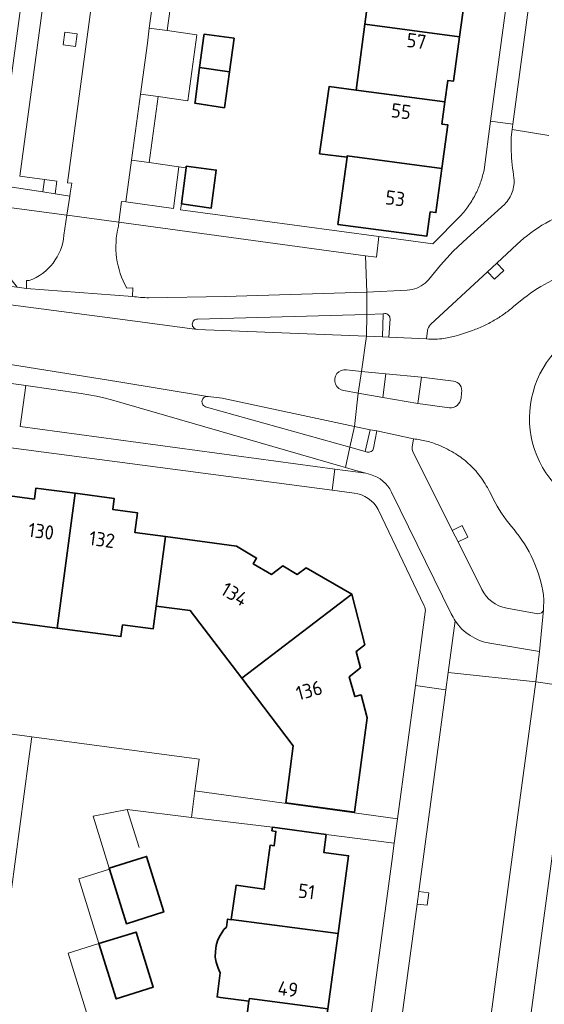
# Model space of a CAD drawing. Extents: x 150256 to 156914, y 461459 to 469481.
# Tile 586 of 656: x 154764 to 154814, y 467772 to 467866. Entities that reach past the tile are written whole.
import ezdxf
from ezdxf.enums import TextEntityAlignment as Align

# ---------------------------------------------------------------- set-up
doc = ezdxf.new("R2010")
doc.units = 0
doc.header["$LTSCALE"] = 0.75
for name, color, linetype, lineweight in [('B-RO-GR-GROENVOORZIENING-GV', 251, 'CONTINUOUS', 18), ('B-RO-IE-TERREINAFSCHEIDING_KUNSTMATIG_MUUR-G', 251, 'IE-TERREINAFSCHEIDING-KUNSTMATIG-DICHT', 18), ('B-RO-OG-BEBOUWING-GV', 6, 'CONTINUOUS', 35), ('B-RO-OG-BEBOUWING-T18', 1, 'CONTINUOUS', 18), ('B-RO-OG-TERREIN_CULTUURSCHEIDING-GV', 251, 'CONTINUOUS', 18), ('B-RO-VH-VERHARDING_ASFALT-GV', 251, 'CONTINUOUS', 18), ('B-RO-VH-VERHARDING_BETONSTRAATSTEEN-GV', 251, 'CONTINUOUS', 18), ('B-RO-VH-VERHARDING_TEGEL-GV', 251, 'CONTINUOUS', 18)]:
    doc.layers.add(name, color=color, linetype=linetype, lineweight=lineweight)
doc.styles.add('NLCS-ISO-M200-T18', font='NLCS-ISO.ttf', dxfattribs={"height": 360})
doc.linetypes.add('IE-TERREINAFSCHEIDING-KUNSTMATIG-DICHT', pattern='A,8,-1,[82,NLCS.SHX,S=0.75,R=90,X=0,Y=0],-1', length=10)

msp = doc.modelspace()

# ---------------------------------------------------------------- linework, layer by layer
at = {"layer": 'B-RO-GR-GROENVOORZIENING-GV'}
for points in [[(154768.323, 467863.434), (154769.512, 467863.272), (154769.672, 467864.463), (154768.483, 467864.622)], [(154768.323, 467863.434), (154769.512, 467863.272), (154769.672, 467864.463), (154768.483, 467864.622)], [(154766.552, 467850.656), (154766.394, 467849.481), (154767.58, 467849.296), (154767.74, 467850.492)], [(154766.552, 467850.656), (154766.394, 467849.481), (154767.58, 467849.296), (154767.74, 467850.492)]]:
    msp.add_lwpolyline(points, close=True, dxfattribs=at)
at = {"layer": 'B-RO-IE-TERREINAFSCHEIDING_KUNSTMATIG_MUUR-G'}
msp.add_lwpolyline([(154775.52, 467787.364), (154774.404, 467790.966)], dxfattribs=at)
msp.add_lwpolyline([(154775.52, 467787.364), (154774.404, 467790.966)], dxfattribs=at)
at = {"layer": 'B-RO-OG-BEBOUWING-GV'}
for points in [[(154806.188, 467870.553), (154797.767, 467871.702), (154796.918, 467865.39), (154805.883, 467864.176), (154806.442, 467868.328), (154805.898, 467868.401)], [(154806.188, 467870.553), (154797.767, 467871.702), (154796.918, 467865.39), (154805.883, 467864.176), (154806.442, 467868.328), (154805.898, 467868.401)], [(154796.077, 467859.14), (154804.499, 467858.008), (154804.775, 467860.056), (154805.319, 467859.983), (154805.883, 467864.176), (154796.918, 467865.39)], [(154796.077, 467859.14), (154804.499, 467858.008), (154804.775, 467860.056), (154805.319, 467859.983), (154805.883, 467864.176), (154796.918, 467865.39)], [(154784.076, 467860.862), (154784.517, 467864.04), (154781.682, 467864.418), (154781.661, 467864.262), (154781.261, 467861.264)], [(154784.076, 467860.862), (154784.517, 467864.04), (154781.682, 467864.418), (154781.661, 467864.262), (154781.261, 467861.264)], [(154781.261, 467861.264), (154780.827, 467858.012), (154780.81, 467857.884), (154783.602, 467857.452), (154784.076, 467860.862)], [(154781.261, 467861.264), (154780.827, 467858.012), (154780.81, 467857.884), (154783.602, 467857.452), (154784.076, 467860.862)], [(154804.499, 467858.008), (154796.077, 467859.14), (154793.536, 467859.476), (154792.616, 467853.098), (154795.221, 467852.775), (154795.238, 467852.905), (154804.203, 467851.691), (154804.762, 467855.841), (154804.217, 467855.914)], [(154804.499, 467858.008), (154796.077, 467859.14), (154793.536, 467859.476), (154792.616, 467853.098), (154795.221, 467852.775), (154795.238, 467852.905), (154804.203, 467851.691), (154804.762, 467855.841), (154804.217, 467855.914)], [(154795.221, 467852.775), (154794.364, 467846.405), (154802.773, 467845.276), (154803.093, 467847.592), (154803.642, 467847.519), (154804.203, 467851.691), (154795.238, 467852.905)], [(154795.221, 467852.775), (154794.364, 467846.405), (154802.773, 467845.276), (154803.093, 467847.592), (154803.642, 467847.519), (154804.203, 467851.691), (154795.238, 467852.905)], [(154779.971, 467851.768), (154779.53, 467848.347), (154782.362, 467847.957), (154782.828, 467851.554), (154779.991, 467851.921)], [(154779.971, 467851.768), (154779.53, 467848.347), (154782.362, 467847.957), (154782.828, 467851.554), (154779.991, 467851.921)], [(154760.133, 467819.204), (154758.653, 467807.852), (154761.911, 467807.414), (154762.128, 467808.89), (154767.779, 467808.142), (154769.461, 467820.923), (154765.751, 467821.423), (154765.611, 467820.382), (154763.282, 467820.696), (154763.028, 467818.813)], [(154760.133, 467819.204), (154758.653, 467807.852), (154761.911, 467807.414), (154762.128, 467808.89), (154767.779, 467808.142), (154769.461, 467820.923), (154765.751, 467821.423), (154765.611, 467820.382), (154763.282, 467820.696), (154763.028, 467818.813)], [(154769.461, 467820.923), (154767.779, 467808.142), (154773.807, 467807.344), (154773.96, 467808.456), (154776.857, 467808.071), (154777.146, 467810.243), (154778.022, 467816.816), (154775.123, 467817.203), (154775.361, 467819.074), (154773.048, 467819.387), (154773.172, 467820.423)], [(154769.461, 467820.923), (154767.779, 467808.142), (154773.807, 467807.344), (154773.96, 467808.456), (154776.857, 467808.071), (154777.146, 467810.243), (154778.022, 467816.816), (154775.123, 467817.203), (154775.361, 467819.074), (154773.048, 467819.387), (154773.172, 467820.423)], [(154785.242, 467803.409), (154795.663, 467811.374), (154791.36, 467813.853), (154790.513, 467813.232), (154789.155, 467814.044), (154788.057, 467813.241), (154786.336, 467814.245), (154786.649, 467814.78), (154784.739, 467815.918), (154778.022, 467816.816), (154777.146, 467810.243), (154780.367, 467809.814)], [(154785.242, 467803.409), (154795.663, 467811.374), (154791.36, 467813.853), (154790.513, 467813.232), (154789.155, 467814.044), (154788.057, 467813.241), (154786.336, 467814.245), (154786.649, 467814.78), (154784.739, 467815.918), (154778.022, 467816.816), (154777.146, 467810.243), (154780.367, 467809.814)], [(154795.663, 467811.374), (154785.242, 467803.409), (154790.116, 467797.004), (154789.41, 467791.604), (154795.932, 467790.712), (154797.136, 467799.644), (154796.557, 467801.822), (154795.95, 467801.654), (154795.43, 467803.543), (154796.502, 467804.391), (154796.081, 467805.917), (154796.918, 467806.576)], [(154795.663, 467811.374), (154785.242, 467803.409), (154790.116, 467797.004), (154789.41, 467791.604), (154795.932, 467790.712), (154797.136, 467799.644), (154796.557, 467801.822), (154795.95, 467801.654), (154795.43, 467803.543), (154796.502, 467804.391), (154796.081, 467805.917), (154796.918, 467806.576)], [(154793.237, 467788.596), (154788.147, 467789.273), (154788.103, 467788.94), (154788.489, 467788.889), (154788.307, 467787.516), (154787.932, 467787.566), (154787.387, 467783.404), (154784.717, 467783.783), (154784.247, 467780.54), (154794.374, 467779.195), (154795.37, 467786.578), (154793.011, 467786.892)], [(154793.237, 467788.596), (154788.147, 467789.273), (154788.103, 467788.94), (154788.489, 467788.889), (154788.307, 467787.516), (154787.932, 467787.566), (154787.387, 467783.404), (154784.717, 467783.783), (154784.247, 467780.54), (154794.374, 467779.195), (154795.37, 467786.578), (154793.011, 467786.892)], [(154775.825, 467786.38), (154772.705, 467785.39), (154772.734, 467785.294), (154774.318, 467780.14), (154777.855, 467781.259), (154776.235, 467786.51)], [(154775.825, 467786.38), (154772.705, 467785.39), (154772.734, 467785.294), (154774.318, 467780.14), (154777.855, 467781.259), (154776.235, 467786.51)], [(154793.411, 467772.059), (154794.374, 467779.195), (154784.247, 467780.54), (154784.243, 467780.507), (154783.908, 467780.574), (154783.8, 467779.817), (154783.557, 467779.574), (154783.367, 467779.277), (154783.151, 467778.925), (154782.962, 467778.52), (154782.827, 467778.087), (154782.772, 467777.493), (154782.745, 467776.979), (154782.826, 467776.493), (154783.015, 467775.925), (154783.204, 467775.493), (154782.907, 467773.196), (154783.246, 467773.15), (154785.936, 467772.787), (154785.97, 467773.047)], [(154793.411, 467772.059), (154794.374, 467779.195), (154784.247, 467780.54), (154784.243, 467780.507), (154783.908, 467780.574), (154783.8, 467779.817), (154783.557, 467779.574), (154783.367, 467779.277), (154783.151, 467778.925), (154782.962, 467778.52), (154782.827, 467778.087), (154782.772, 467777.493), (154782.745, 467776.979), (154782.826, 467776.493), (154783.015, 467775.925), (154783.204, 467775.493), (154782.907, 467773.196), (154783.246, 467773.15), (154785.936, 467772.787), (154785.97, 467773.047)], [(154771.725, 467778.256), (154773.363, 467773.008), (154776.868, 467774.125), (154775.257, 467779.338)], [(154771.725, 467778.256), (154773.363, 467773.008), (154776.868, 467774.125), (154775.257, 467779.338)], [(154793.411, 467772.059), (154785.97, 467773.047), (154785.936, 467772.787), (154785.457, 467769.14), (154782.776, 467769.485), (154782.51, 467767.653), (154782.416, 467767.008), (154782.292, 467766.081), (154784.978, 467765.708), (154785.005, 467765.911), (154792.448, 467764.923)], [(154793.411, 467772.059), (154785.97, 467773.047), (154785.936, 467772.787), (154785.457, 467769.14), (154782.776, 467769.485), (154782.51, 467767.653), (154782.416, 467767.008), (154782.292, 467766.081), (154784.978, 467765.708), (154785.005, 467765.911), (154792.448, 467764.923)]]:
    msp.add_lwpolyline(points, close=True, dxfattribs=at)
at = {"layer": 'B-RO-OG-TERREIN_CULTUURSCHEIDING-GV'}
for points in [[(154768.401, 467845.381), (154768.689, 467847.271), (154755.347, 467849.053), (154754.74, 467844.291), (154762.047, 467843.28), (154762.012, 467842.92), (154763.986, 467840.448), (154764.868, 467840.345)], [(154768.401, 467845.381), (154768.689, 467847.271), (154755.347, 467849.053), (154754.74, 467844.291), (154762.047, 467843.28), (154762.012, 467842.92), (154763.986, 467840.448), (154764.868, 467840.345)], [(154773.613, 467846.605), (154773.567, 467846.225)], [(154773.613, 467846.605), (154773.567, 467846.225)], [(154776.448, 467839.448), (154783.665, 467839.58), (154797.107, 467839.99), (154796.965, 467843.425), (154773.613, 467846.605)], [(154776.448, 467839.448), (154783.665, 467839.58), (154797.107, 467839.99), (154796.965, 467843.425), (154773.613, 467846.605)], [(154811.354, 467844.527), (154809.416, 467842.733), (154810.079, 467842.025), (154809.201, 467841.214), (154808.528, 467841.911), (154803.128, 467836.911)], [(154811.354, 467844.527), (154809.416, 467842.733), (154810.079, 467842.025), (154809.201, 467841.214), (154808.528, 467841.911), (154803.128, 467836.911)], [(154764.868, 467840.345), (154764.861, 467841.102), (154765.111, 467841.077)], [(154764.868, 467840.345), (154764.861, 467841.102), (154765.111, 467841.077)], [(154774.364, 467840.372), (154774.922, 467840.382), (154774.892, 467839.575)], [(154774.364, 467840.372), (154774.922, 467840.382), (154774.892, 467839.575)], [(154810.992, 467838.611), (154811.977, 467839.399)], [(154810.992, 467838.611), (154811.977, 467839.399)], [(154781.036, 467836.447), (154797.066, 467835.801), (154797.11, 467837.869), (154781.053, 467837.433)], [(154781.036, 467836.447), (154797.066, 467835.801), (154797.11, 467837.869), (154781.053, 467837.433)], [(154802.851, 467836.337), (154802.765, 467835.55)], [(154802.851, 467836.337), (154802.765, 467835.55)], [(154795.487, 467825.285), (154795.919, 467827.263), (154783.395, 467829.934), (154782.083, 467830.091), (154782.021, 467830.101)], [(154795.487, 467825.285), (154795.919, 467827.263), (154783.395, 467829.934), (154782.083, 467830.091), (154782.021, 467830.101)], [(154781.905, 467829.088), (154795.487, 467825.285)], [(154781.905, 467829.088), (154795.487, 467825.285)], [(154801.515, 467826.077), (154801.403, 467825.295)], [(154801.515, 467826.077), (154801.403, 467825.295)], [(154801.466, 467824.87), (154805.192, 467817.407)], [(154801.466, 467824.87), (154805.192, 467817.407)], [(154809.252, 467820.059), (154808.706, 467821.091)], [(154809.252, 467820.059), (154808.706, 467821.091)], [(154805.192, 467817.407), (154805.239, 467817.43), (154806.142, 467817.882), (154806.679, 467816.771), (154805.738, 467816.314), (154807.98, 467811.823)], [(154805.192, 467817.407), (154805.239, 467817.43), (154806.142, 467817.882), (154806.679, 467816.771), (154805.738, 467816.314), (154807.98, 467811.823)], [(154811.254, 467817.196), (154811.064, 467817.496)], [(154811.254, 467817.196), (154811.064, 467817.496)], [(154813.844, 467809.999), (154813.88, 467810.819)], [(154813.844, 467809.999), (154813.88, 467810.819)], [(154810.346, 467810.051), (154813.304, 467809.517)], [(154810.346, 467810.051), (154813.304, 467809.517)], [(154801.965, 467719.808), (154811.179, 467788.814), (154813.107, 467803.064), (154804.81, 467803.932), (154804.591, 467802.306), (154802.023, 467783.201), (154802.976, 467783.066), (154802.811, 467781.88), (154801.86, 467781.99), (154799.634, 467765.43), (154799.371, 467763.483), (154800.351, 467763.317), (154800.205, 467762.129), (154799.203, 467762.237), (154796.687, 467743.609), (154797.629, 467743.451), (154797.547, 467742.262), (154796.581, 467742.411), (154796.526, 467742.419), (154794.014, 467723.821), (154794.942, 467723.735), (154794.865, 467722.516), (154793.852, 467722.621), (154793.332, 467718.77)], [(154801.965, 467719.808), (154811.179, 467788.814), (154813.107, 467803.064), (154804.81, 467803.932), (154804.591, 467802.306), (154802.023, 467783.201), (154802.976, 467783.066), (154802.811, 467781.88), (154801.86, 467781.99), (154799.634, 467765.43), (154799.371, 467763.483), (154800.351, 467763.317), (154800.205, 467762.129), (154799.203, 467762.237), (154796.687, 467743.609), (154797.629, 467743.451), (154797.547, 467742.262), (154796.581, 467742.411), (154796.526, 467742.419), (154794.014, 467723.821), (154794.942, 467723.735), (154794.865, 467722.516), (154793.852, 467722.621), (154793.332, 467718.77)], [(154808.737, 467717.733), (154820.103, 467802.067), (154816.811, 467802.517), (154805.59, 467719.052)], [(154808.737, 467717.733), (154820.103, 467802.067), (154816.811, 467802.517), (154805.59, 467719.052)]]:
    msp.add_lwpolyline(points, dxfattribs=at)
for points in [[(154817.147, 467847.834, 0.12066), (154811.354, 467844.527)], [(154817.147, 467847.834, 0.12066), (154811.354, 467844.527)], [(154773.567, 467846.225, 0.193592), (154774.364, 467840.372)], [(154773.567, 467846.225, 0.193592), (154774.364, 467840.372)], [(154765.111, 467841.077, 0.293139), (154768.401, 467845.381)], [(154765.111, 467841.077, 0.293139), (154768.401, 467845.381)], [(154811.977, 467839.399, -0.054257), (154814.613, 467841.094)], [(154811.977, 467839.399, -0.054257), (154814.613, 467841.094)], [(154774.892, 467839.575, 0.030214), (154776.448, 467839.448)], [(154774.892, 467839.575, 0.030214), (154776.448, 467839.448)], [(154809.299, 467837.393, 0.022065), (154810.172, 467837.964)], [(154809.299, 467837.393, 0.022065), (154810.172, 467837.964)], [(154810.172, 467837.964, 0.022583), (154810.992, 467838.611)], [(154810.172, 467837.964, 0.022583), (154810.992, 467838.611)], [(154780.711, 467837.296, 0.194891), (154780.563, 467836.957)], [(154780.711, 467837.296, 0.194891), (154780.563, 467836.957)], [(154780.563, 467836.957, 0.19868), (154780.697, 467836.614)], [(154780.563, 467836.957, 0.19868), (154780.697, 467836.614)], [(154781.053, 467837.433, 0.202118), (154780.711, 467837.296)], [(154781.053, 467837.433, 0.202118), (154780.711, 467837.296)], [(154803.128, 467836.911, 0.189486), (154802.851, 467836.337)], [(154803.128, 467836.911, 0.189486), (154802.851, 467836.337)], [(154807.121, 467836.354, 0.022877), (154808.241, 467836.83)], [(154807.121, 467836.354, 0.022877), (154808.241, 467836.83)], [(154808.241, 467836.83, 0.023903), (154809.299, 467837.393)], [(154808.241, 467836.83, 0.023903), (154809.299, 467837.393)], [(154780.697, 467836.614, 0.157385), (154781.036, 467836.447)], [(154780.697, 467836.614, 0.157385), (154781.036, 467836.447)], [(154805.573, 467835.853, 0.023907), (154807.121, 467836.354)], [(154805.573, 467835.853, 0.023907), (154807.121, 467836.354)], [(154802.765, 467835.55, 0.030538), (154803.583, 467835.527)], [(154802.765, 467835.55, 0.030538), (154803.583, 467835.527)], [(154803.583, 467835.527, 0.030753), (154804.398, 467835.602)], [(154803.583, 467835.527, 0.030753), (154804.398, 467835.602)], [(154804.398, 467835.602, 0.031332), (154805.573, 467835.853)], [(154804.398, 467835.602, 0.031332), (154805.573, 467835.853)], [(154781.494, 467829.714, 0.195567), (154781.57, 467829.316)], [(154781.494, 467829.714, 0.195567), (154781.57, 467829.316)], [(154781.706, 467830.024, 0.199399), (154781.494, 467829.714)], [(154781.706, 467830.024, 0.199399), (154781.494, 467829.714)], [(154782.021, 467830.101, 0.168287), (154781.706, 467830.024)], [(154782.021, 467830.101, 0.168287), (154781.706, 467830.024)], [(154781.57, 467829.316, 0.201208), (154781.905, 467829.088)], [(154781.57, 467829.316, 0.201208), (154781.905, 467829.088)], [(154802.749, 467825.866, 0.034933), (154801.515, 467826.077)], [(154802.749, 467825.866, 0.034933), (154801.515, 467826.077)], [(154803.928, 467825.474, 0.038941), (154802.749, 467825.866)], [(154803.928, 467825.474, 0.038941), (154802.749, 467825.866)], [(154801.403, 467825.295, 0.162617), (154801.466, 467824.87)], [(154801.403, 467825.295, 0.162617), (154801.466, 467824.87)], [(154805.528, 467824.649, 0.039252), (154803.928, 467825.474)], [(154805.528, 467824.649, 0.039252), (154803.928, 467825.474)], [(154806.711, 467823.756, 0.048172), (154805.528, 467824.649)], [(154806.711, 467823.756, 0.048172), (154805.528, 467824.649)], [(154807.834, 467822.517, 0.047428), (154806.711, 467823.756)], [(154807.834, 467822.517, 0.047428), (154806.711, 467823.756)], [(154808.706, 467821.091, 0.047816), (154807.834, 467822.517)], [(154808.706, 467821.091, 0.047816), (154807.834, 467822.517)], [(154811.064, 467817.496, -0.06559), (154809.252, 467820.059)], [(154811.064, 467817.496, -0.06559), (154809.252, 467820.059)], [(154813.88, 467810.819, 0.143898), (154811.254, 467817.196)], [(154813.88, 467810.819, 0.143898), (154811.254, 467817.196)], [(154807.98, 467811.823, 0.236401), (154810.346, 467810.051)], [(154807.98, 467811.823, 0.236401), (154810.346, 467810.051)], [(154813.304, 467809.517, 0.382315), (154813.829, 467809.866)], [(154813.304, 467809.517, 0.382315), (154813.829, 467809.866)], [(154813.829, 467809.866, 0.067657), (154813.844, 467809.999)], [(154813.829, 467809.866, 0.067657), (154813.844, 467809.999)]]:
    msp.add_lwpolyline(points, format="xyb", dxfattribs=at)
msp.add_lwpolyline([(154764.784, 467831.126), (154764.268, 467827.246), (154794.058, 467823.223), (154796.99, 467822.827), (154795.923, 467823.126), (154795.07, 467823.365), (154794.64, 467823.485), (154772.913, 467829.778), (154772.197, 467829.96), (154771.477, 467830.123), (154770.753, 467830.266), (154770.026, 467830.389)], close=True, dxfattribs=at)
msp.add_lwpolyline([(154764.784, 467831.126), (154764.268, 467827.246), (154794.058, 467823.223), (154796.99, 467822.827), (154795.923, 467823.126), (154795.07, 467823.365), (154794.64, 467823.485), (154772.913, 467829.778), (154772.197, 467829.96), (154771.477, 467830.123), (154770.753, 467830.266), (154770.026, 467830.389)], close=True, dxfattribs=at)
at = {"layer": 'B-RO-VH-VERHARDING_ASFALT-GV'}
for points in [[(154829.092, 467991.398), (154828.362, 467986.037), (154828.206, 467984.631), (154828.065, 467983.578), (154823.883, 467952.422), (154810.926, 467855.893), (154810.859, 467855.391), (154814.328, 467854.829)], [(154829.092, 467991.398), (154828.362, 467986.037), (154828.206, 467984.631), (154828.065, 467983.578), (154823.883, 467952.422), (154810.926, 467855.893), (154810.859, 467855.391), (154814.328, 467854.829)], [(154814.328, 467854.829), (154810.859, 467855.391), (154810.763, 467854.662), (154810.763, 467853.45), (154810.763, 467853.337)], [(154814.328, 467854.829), (154810.859, 467855.391), (154810.763, 467854.662), (154810.763, 467853.45), (154810.763, 467853.337)], [(154774.892, 467839.575), (154764.868, 467840.345), (154763.986, 467840.448), (154761.192, 467840.774), (154745.705, 467842.901), (154742.167, 467843.361), (154741.432, 467843.456), (154734.379, 467844.373), (154707.96, 467847.962), (154707.652, 467848.004), (154706.732, 467848.021), (154705.813, 467848.003), (154704.832, 467847.947), (154703.853, 467847.854)], [(154774.892, 467839.575), (154764.868, 467840.345), (154763.986, 467840.448), (154761.192, 467840.774), (154745.705, 467842.901), (154742.167, 467843.361), (154741.432, 467843.456), (154734.379, 467844.373), (154707.96, 467847.962), (154707.652, 467848.004), (154706.732, 467848.021), (154705.813, 467848.003), (154704.832, 467847.947), (154703.853, 467847.854)], [(154810.162, 467848.336), (154806.598, 467845.091), (154805.289, 467843.864), (154804.068, 467842.55), (154802.94, 467841.155), (154802.781, 467840.989), (154802.612, 467840.834), (154802.431, 467840.694), (154802.238, 467840.569), (154802.036, 467840.46), (154801.825, 467840.369), (154801.608, 467840.296), (154801.385, 467840.241), (154801.158, 467840.205), (154800.929, 467840.188), (154797.107, 467839.99), (154797.11, 467837.869), (154798.635, 467837.927), (154798.791, 467837.95)], [(154810.162, 467848.336), (154806.598, 467845.091), (154805.289, 467843.864), (154804.068, 467842.55), (154802.94, 467841.155), (154802.781, 467840.989), (154802.612, 467840.834), (154802.431, 467840.694), (154802.238, 467840.569), (154802.036, 467840.46), (154801.825, 467840.369), (154801.608, 467840.296), (154801.385, 467840.241), (154801.158, 467840.205), (154800.929, 467840.188), (154797.107, 467839.99), (154797.11, 467837.869), (154798.635, 467837.927), (154798.791, 467837.95)], [(154795.185, 467832.628), (154796.584, 467832.46), (154797.066, 467835.801), (154781.036, 467836.447), (154774.216, 467837.36), (154762.861, 467838.844), (154744.834, 467841.311), (154735.203, 467842.671), (154719.772, 467844.644), (154712.981, 467845.635), (154708.712, 467845.879), (154707.205, 467845.879), (154705.704, 467845.884)], [(154795.185, 467832.628), (154796.584, 467832.46), (154797.066, 467835.801), (154781.036, 467836.447), (154774.216, 467837.36), (154762.861, 467838.844), (154744.834, 467841.311), (154735.203, 467842.671), (154719.772, 467844.644), (154712.981, 467845.635), (154708.712, 467845.879), (154707.205, 467845.879), (154705.704, 467845.884)], [(154708.712, 467845.879), (154712.981, 467845.635), (154719.772, 467844.644), (154735.203, 467842.671), (154744.834, 467841.311), (154762.861, 467838.844), (154774.216, 467837.36), (154781.036, 467836.447)], [(154708.712, 467845.879), (154712.981, 467845.635), (154719.772, 467844.644), (154735.203, 467842.671), (154744.834, 467841.311), (154762.861, 467838.844), (154774.216, 467837.36), (154781.036, 467836.447)], [(154803.128, 467836.911), (154808.528, 467841.911), (154809.416, 467842.733), (154811.354, 467844.527)], [(154803.128, 467836.911), (154808.528, 467841.911), (154809.416, 467842.733), (154811.354, 467844.527)], [(154781.053, 467837.433), (154797.11, 467837.869), (154797.107, 467839.99), (154783.665, 467839.58), (154776.448, 467839.448)], [(154781.053, 467837.433), (154797.11, 467837.869), (154797.107, 467839.99), (154783.665, 467839.58), (154776.448, 467839.448)], [(154811.977, 467839.399), (154810.992, 467838.611)], [(154811.977, 467839.399), (154810.992, 467838.611)], [(154720.85, 467838.44), (154720.874, 467838.438), (154725.809, 467838.119), (154730.523, 467837.546), (154733.879, 467837.128), (154762.754, 467833.231), (154773.412, 467831.506), (154782.021, 467830.101), (154782.083, 467830.091), (154783.395, 467829.934), (154795.919, 467827.263), (154796.283, 467830.413), (154794.911, 467830.667)], [(154720.85, 467838.44), (154720.874, 467838.438), (154725.809, 467838.119), (154730.523, 467837.546), (154733.879, 467837.128), (154762.754, 467833.231), (154773.412, 467831.506), (154782.021, 467830.101), (154782.083, 467830.091), (154783.395, 467829.934), (154795.919, 467827.263), (154796.283, 467830.413), (154794.911, 467830.667)], [(154782.021, 467830.101), (154773.412, 467831.506), (154762.754, 467833.231), (154733.879, 467837.128), (154730.523, 467837.546), (154725.809, 467838.119), (154720.874, 467838.438)], [(154782.021, 467830.101), (154773.412, 467831.506), (154762.754, 467833.231), (154733.879, 467837.128), (154730.523, 467837.546), (154725.809, 467838.119), (154720.874, 467838.438)], [(154799.296, 467837.446), (154799.194, 467835.724), (154802.765, 467835.55), (154802.851, 467836.337)], [(154799.296, 467837.446), (154799.194, 467835.724), (154802.765, 467835.55), (154802.851, 467836.337)], [(154730.444, 467835.748), (154733.637, 467835.346), (154741.136, 467834.333), (154746.816, 467833.566), (154758.75, 467831.954), (154762.512, 467831.446), (154764.784, 467831.126), (154770.026, 467830.389), (154770.753, 467830.266), (154771.477, 467830.123), (154772.197, 467829.96), (154772.913, 467829.778), (154794.64, 467823.485), (154795.07, 467823.365), (154795.487, 467825.285)], [(154730.444, 467835.748), (154733.637, 467835.346), (154741.136, 467834.333), (154746.816, 467833.566), (154758.75, 467831.954), (154762.512, 467831.446), (154764.784, 467831.126), (154770.026, 467830.389), (154770.753, 467830.266), (154771.477, 467830.123), (154772.197, 467829.96), (154772.913, 467829.778), (154794.64, 467823.485), (154795.07, 467823.365), (154795.487, 467825.285)], [(154802.765, 467835.55), (154799.194, 467835.724), (154798.597, 467835.753), (154798.597, 467835.746), (154797.066, 467835.801), (154796.584, 467832.46), (154798.892, 467832.248), (154802.273, 467831.934), (154805.294, 467831.553)], [(154802.765, 467835.55), (154799.194, 467835.724), (154798.597, 467835.753), (154798.597, 467835.746), (154797.066, 467835.801), (154796.584, 467832.46), (154798.892, 467832.248), (154802.273, 467831.934), (154805.294, 467831.553)], [(154804.921, 467829.014), (154801.934, 467829.436), (154798.603, 467829.995), (154796.283, 467830.413), (154795.919, 467827.263), (154797.42, 467826.934), (154798.039, 467826.831), (154801.515, 467826.077)], [(154804.921, 467829.014), (154801.934, 467829.436), (154798.603, 467829.995), (154796.283, 467830.413), (154795.919, 467827.263), (154797.42, 467826.934), (154798.039, 467826.831), (154801.515, 467826.077)], [(154806.067, 467830.443), (154806.018, 467829.939)], [(154806.067, 467830.443), (154806.018, 467829.939)], [(154795.487, 467825.285), (154781.905, 467829.088)], [(154795.487, 467825.285), (154781.905, 467829.088)], [(154801.403, 467825.295), (154801.515, 467826.077), (154798.039, 467826.831), (154797.732, 467825.204)], [(154801.403, 467825.295), (154801.515, 467826.077), (154798.039, 467826.831), (154797.732, 467825.204)], [(154796.944, 467824.892), (154795.487, 467825.285), (154795.07, 467823.365), (154795.923, 467823.126), (154796.99, 467822.827), (154797.444, 467822.7)], [(154796.944, 467824.892), (154795.487, 467825.285), (154795.07, 467823.365), (154795.923, 467823.126), (154796.99, 467822.827), (154797.444, 467822.7)], [(154797.123, 467824.836), (154796.944, 467824.892)], [(154797.123, 467824.836), (154796.944, 467824.892)], [(154807.98, 467811.823), (154805.738, 467816.314), (154805.192, 467817.407), (154801.466, 467824.87)], [(154807.98, 467811.823), (154805.738, 467816.314), (154805.192, 467817.407), (154801.466, 467824.87)], [(154799.444, 467821.041), (154805.093, 467809.514)], [(154799.444, 467821.041), (154805.093, 467809.514)], [(154808.706, 467821.091), (154809.252, 467820.059)], [(154808.706, 467821.091), (154809.252, 467820.059)], [(154811.064, 467817.496), (154811.254, 467817.196)], [(154811.064, 467817.496), (154811.254, 467817.196)], [(154813.829, 467809.866), (154813.44, 467805.925), (154813.107, 467803.064), (154816.811, 467802.517), (154817.19, 467805.351), (154817.681, 467808.835), (154817.994, 467811.345)], [(154813.829, 467809.866), (154813.44, 467805.925), (154813.107, 467803.064), (154816.811, 467802.517), (154817.19, 467805.351), (154817.681, 467808.835), (154817.994, 467811.345)], [(154813.88, 467810.819), (154813.844, 467809.999)], [(154813.88, 467810.819), (154813.844, 467809.999)], [(154808.755, 467806.713), (154813.44, 467805.925), (154813.829, 467809.866)], [(154808.755, 467806.713), (154813.44, 467805.925), (154813.829, 467809.866)], [(154813.304, 467809.517), (154810.346, 467810.051)], [(154813.304, 467809.517), (154810.346, 467810.051)], [(154805.59, 467719.052), (154816.811, 467802.517), (154813.107, 467803.064), (154811.179, 467788.814), (154801.965, 467719.808)], [(154805.59, 467719.052), (154816.811, 467802.517), (154813.107, 467803.064), (154811.179, 467788.814), (154801.965, 467719.808)]]:
    msp.add_lwpolyline(points, dxfattribs=at)
for points in [[(154810.763, 467853.337, 0.013762), (154811.026, 467850.791)], [(154810.763, 467853.337, 0.013762), (154811.026, 467850.791)], [(154811.029, 467850.118, -0.056534), (154810.872, 467849.463)], [(154811.029, 467850.118, -0.056534), (154810.872, 467849.463)], [(154811.026, 467850.791, -0.075785), (154811.029, 467850.118)], [(154811.026, 467850.791, -0.075785), (154811.029, 467850.118)], [(154810.872, 467849.463, -0.054777), (154810.579, 467848.861)], [(154810.872, 467849.463, -0.054777), (154810.579, 467848.861)], [(154810.579, 467848.861, -0.055206), (154810.162, 467848.336)], [(154810.579, 467848.861, -0.055206), (154810.162, 467848.336)], [(154811.354, 467844.527, -0.12066), (154817.147, 467847.834)], [(154811.354, 467844.527, -0.12066), (154817.147, 467847.834)], [(154814.613, 467841.094, 0.054257), (154811.977, 467839.399)], [(154814.613, 467841.094, 0.054257), (154811.977, 467839.399)], [(154776.448, 467839.448, -0.030214), (154774.892, 467839.575)], [(154776.448, 467839.448, -0.030214), (154774.892, 467839.575)], [(154798.791, 467837.95, -0.450942), (154799.296, 467837.446)], [(154798.791, 467837.95, -0.450942), (154799.296, 467837.446)], [(154810.172, 467837.964, -0.022065), (154809.299, 467837.393)], [(154810.172, 467837.964, -0.022065), (154809.299, 467837.393)], [(154810.992, 467838.611, -0.022583), (154810.172, 467837.964)], [(154810.992, 467838.611, -0.022583), (154810.172, 467837.964)], [(154780.563, 467836.957, -0.194891), (154780.711, 467837.296)], [(154780.563, 467836.957, -0.194891), (154780.711, 467837.296)], [(154780.697, 467836.614, -0.19868), (154780.563, 467836.957)], [(154780.697, 467836.614, -0.19868), (154780.563, 467836.957)], [(154780.711, 467837.296, -0.202118), (154781.053, 467837.433)], [(154780.711, 467837.296, -0.202118), (154781.053, 467837.433)], [(154802.851, 467836.337, -0.189486), (154803.128, 467836.911)], [(154802.851, 467836.337, -0.189486), (154803.128, 467836.911)], [(154808.241, 467836.83, -0.022877), (154807.121, 467836.354)], [(154808.241, 467836.83, -0.022877), (154807.121, 467836.354)], [(154809.299, 467837.393, -0.023903), (154808.241, 467836.83)], [(154809.299, 467837.393, -0.023903), (154808.241, 467836.83)], [(154820.631, 467818.735, -1.003662), (154823.219, 467837.325)], [(154820.631, 467818.735, -1.003662), (154823.219, 467837.325)], [(154781.036, 467836.447, -0.157385), (154780.697, 467836.614)], [(154781.036, 467836.447, -0.157385), (154780.697, 467836.614)], [(154807.121, 467836.354, -0.023907), (154805.573, 467835.853)], [(154807.121, 467836.354, -0.023907), (154805.573, 467835.853)], [(154803.583, 467835.527, -0.030538), (154802.765, 467835.55)], [(154803.583, 467835.527, -0.030538), (154802.765, 467835.55)], [(154804.398, 467835.602, -0.030753), (154803.583, 467835.527)], [(154804.398, 467835.602, -0.030753), (154803.583, 467835.527)], [(154805.573, 467835.853, -0.031332), (154804.398, 467835.602)], [(154805.573, 467835.853, -0.031332), (154804.398, 467835.602)], [(154794.911, 467830.667, -1.011714), (154795.185, 467832.628)], [(154794.911, 467830.667, -1.011714), (154795.185, 467832.628)], [(154805.294, 467831.553, -0.445643), (154806.067, 467830.443)], [(154805.294, 467831.553, -0.445643), (154806.067, 467830.443)], [(154781.57, 467829.316, -0.195567), (154781.494, 467829.714)], [(154781.57, 467829.316, -0.195567), (154781.494, 467829.714)], [(154781.494, 467829.714, -0.199399), (154781.706, 467830.024)], [(154781.494, 467829.714, -0.199399), (154781.706, 467830.024)], [(154781.706, 467830.024, -0.168287), (154782.021, 467830.101)], [(154781.706, 467830.024, -0.168287), (154782.021, 467830.101)], [(154806.018, 467829.939, -0.405549), (154804.921, 467829.014)], [(154806.018, 467829.939, -0.405549), (154804.921, 467829.014)], [(154781.905, 467829.088, -0.201208), (154781.57, 467829.316)], [(154781.905, 467829.088, -0.201208), (154781.57, 467829.316)], [(154801.515, 467826.077, -0.034933), (154802.749, 467825.866)], [(154801.515, 467826.077, -0.034933), (154802.749, 467825.866)], [(154802.749, 467825.866, -0.038941), (154803.928, 467825.474)], [(154802.749, 467825.866, -0.038941), (154803.928, 467825.474)], [(154797.732, 467825.204, -0.449504), (154797.123, 467824.836)], [(154797.732, 467825.204, -0.449504), (154797.123, 467824.836)], [(154801.466, 467824.87, -0.162617), (154801.403, 467825.295)], [(154801.466, 467824.87, -0.162617), (154801.403, 467825.295)], [(154803.928, 467825.474, -0.039252), (154805.528, 467824.649)], [(154803.928, 467825.474, -0.039252), (154805.528, 467824.649)], [(154805.528, 467824.649, -0.048172), (154806.711, 467823.756)], [(154805.528, 467824.649, -0.048172), (154806.711, 467823.756)], [(154806.711, 467823.756, -0.047428), (154807.834, 467822.517)], [(154806.711, 467823.756, -0.047428), (154807.834, 467822.517)], [(154797.444, 467822.7, -0.215128), (154799.444, 467821.041)], [(154797.444, 467822.7, -0.215128), (154799.444, 467821.041)], [(154807.834, 467822.517, -0.047816), (154808.706, 467821.091)], [(154807.834, 467822.517, -0.047816), (154808.706, 467821.091)], [(154809.252, 467820.059, 0.06559), (154811.064, 467817.496)], [(154809.252, 467820.059, 0.06559), (154811.064, 467817.496)], [(154811.254, 467817.196, -0.143898), (154813.88, 467810.819)], [(154811.254, 467817.196, -0.143898), (154813.88, 467810.819)], [(154810.346, 467810.051, -0.236401), (154807.98, 467811.823)], [(154810.346, 467810.051, -0.236401), (154807.98, 467811.823)], [(154813.829, 467809.866, -0.382315), (154813.304, 467809.517)], [(154813.829, 467809.866, -0.382315), (154813.304, 467809.517)], [(154813.844, 467809.999, -0.067657), (154813.829, 467809.866)], [(154813.844, 467809.999, -0.067657), (154813.829, 467809.866)], [(154805.093, 467809.514, 0.038933), (154805.469, 467808.841)], [(154805.093, 467809.514, 0.038933), (154805.469, 467808.841)], [(154805.469, 467808.841, 0.206888), (154808.755, 467806.713)], [(154805.469, 467808.841, 0.206888), (154808.755, 467806.713)]]:
    msp.add_lwpolyline(points, format="xyb", dxfattribs=at)
msp.add_lwpolyline([(154798.892, 467832.248), (154798.603, 467829.995), (154801.934, 467829.436), (154802.273, 467831.934)], close=True, dxfattribs=at)
msp.add_lwpolyline([(154798.892, 467832.248), (154798.603, 467829.995), (154801.934, 467829.436), (154802.273, 467831.934)], close=True, dxfattribs=at)
at = {"layer": 'B-RO-VH-VERHARDING_BETONSTRAATSTEEN-GV'}
for points in [[(154768.966, 467901.903), (154765.63, 467876.755), (154765.439, 467875.349), (154762.024, 467850.164), (154766.394, 467849.481), (154766.552, 467850.656), (154764.225, 467850.977), (154767.119, 467872.542), (154767.403, 467874.746), (154770.921, 467900.513), (154771.07, 467901.622)], [(154768.966, 467901.903), (154765.63, 467876.755), (154765.439, 467875.349), (154762.024, 467850.164), (154766.394, 467849.481), (154766.552, 467850.656), (154764.225, 467850.977), (154767.119, 467872.542), (154767.403, 467874.746), (154770.921, 467900.513), (154771.07, 467901.622)], [(154779.852, 467890.111), (154780.683, 467896.324), (154780.861, 467897.382), (154780.968, 467898.235), (154775.279, 467899.022), (154771.981, 467874.164), (154771.661, 467871.96), (154768.732, 467850.355), (154769.156, 467850.325), (154769.009, 467849.373), (154768.964, 467849.08), (154768.689, 467847.271), (154768.717, 467847.267), (154773.591, 467846.608), (154773.613, 467846.605), (154773.853, 467848.587), (154774.279, 467848.528), (154774.808, 467852.493), (154775.648, 467858.755), (154776.332, 467863.573), (154776.474, 467865.008), (154777.323, 467871.235), (154778.185, 467877.533), (154779.016, 467883.751)], [(154779.852, 467890.111), (154780.683, 467896.324), (154780.861, 467897.382), (154780.968, 467898.235), (154775.279, 467899.022), (154771.981, 467874.164), (154771.661, 467871.96), (154768.732, 467850.355), (154769.156, 467850.325), (154769.009, 467849.373), (154768.964, 467849.08), (154768.689, 467847.271), (154768.717, 467847.267), (154773.591, 467846.608), (154773.613, 467846.605), (154773.853, 467848.587), (154774.279, 467848.528), (154774.808, 467852.493), (154775.648, 467858.755), (154776.332, 467863.573), (154776.474, 467865.008), (154777.323, 467871.235), (154778.185, 467877.533), (154779.016, 467883.751)], [(154768.732, 467850.355), (154771.661, 467871.96), (154767.119, 467872.542), (154764.225, 467850.977), (154766.552, 467850.656), (154767.74, 467850.492), (154767.58, 467849.296), (154768.964, 467849.08), (154769.009, 467849.373), (154769.156, 467850.325)], [(154768.732, 467850.355), (154771.661, 467871.96), (154767.119, 467872.542), (154764.225, 467850.977), (154766.552, 467850.656), (154767.74, 467850.492), (154767.58, 467849.296), (154768.964, 467849.08), (154769.009, 467849.373), (154769.156, 467850.325)], [(154777.323, 467871.235), (154776.474, 467865.008), (154778.176, 467864.782), (154779.043, 467870.973)], [(154777.323, 467871.235), (154776.474, 467865.008), (154778.176, 467864.782), (154779.043, 467870.973)], [(154780.145, 467858.115), (154781.004, 467864.355), (154778.176, 467864.782), (154776.474, 467865.008), (154776.332, 467863.573), (154775.648, 467858.755), (154777.323, 467858.528)], [(154780.145, 467858.115), (154781.004, 467864.355), (154778.176, 467864.782), (154776.474, 467865.008), (154776.332, 467863.573), (154775.648, 467858.755), (154777.323, 467858.528)], [(154768.323, 467863.434), (154768.483, 467864.622), (154769.672, 467864.463), (154769.512, 467863.272)], [(154768.323, 467863.434), (154768.483, 467864.622), (154769.672, 467864.463), (154769.512, 467863.272)], [(154774.808, 467852.493), (154776.483, 467852.271), (154777.323, 467858.528), (154775.648, 467858.755)], [(154774.808, 467852.493), (154776.483, 467852.271), (154777.323, 467858.528), (154775.648, 467858.755)], [(154776.483, 467852.271), (154774.808, 467852.493), (154774.279, 467848.528), (154778.79, 467847.91), (154779.284, 467851.86)], [(154776.483, 467852.271), (154774.808, 467852.493), (154774.279, 467848.528), (154778.79, 467847.91), (154779.284, 467851.86)], [(154808.528, 467841.911), (154809.201, 467841.214), (154810.079, 467842.025), (154809.416, 467842.733)], [(154808.528, 467841.911), (154809.201, 467841.214), (154810.079, 467842.025), (154809.416, 467842.733)], [(154798.597, 467835.753), (154798.635, 467837.927), (154797.11, 467837.869), (154797.066, 467835.801), (154798.597, 467835.746)], [(154798.597, 467835.753), (154798.635, 467837.927), (154797.11, 467837.869), (154797.066, 467835.801), (154798.597, 467835.746)], [(154798.603, 467829.995), (154798.892, 467832.248), (154796.584, 467832.46), (154796.283, 467830.413)], [(154798.603, 467829.995), (154798.892, 467832.248), (154796.584, 467832.46), (154796.283, 467830.413)], [(154795.487, 467825.285), (154796.944, 467824.892), (154797.42, 467826.934), (154795.919, 467827.263)], [(154795.487, 467825.285), (154796.944, 467824.892), (154797.42, 467826.934), (154795.919, 467827.263)], [(154805.738, 467816.314), (154806.679, 467816.771), (154806.142, 467817.882), (154805.239, 467817.43), (154805.192, 467817.407)], [(154805.738, 467816.314), (154806.679, 467816.771), (154806.142, 467817.882), (154805.239, 467817.43), (154805.192, 467817.407)], [(154801.86, 467781.99), (154802.811, 467781.88), (154802.976, 467783.066), (154802.023, 467783.201)], [(154801.86, 467781.99), (154802.811, 467781.88), (154802.976, 467783.066), (154802.023, 467783.201)]]:
    msp.add_lwpolyline(points, close=True, dxfattribs=at)
for points in [[(154810.763, 467853.337), (154810.763, 467853.45), (154810.763, 467854.662), (154810.859, 467855.391), (154810.926, 467855.893), (154808.819, 467856.173), (154808.197, 467851.572)], [(154810.763, 467853.337), (154810.763, 467853.45), (154810.763, 467854.662), (154810.859, 467855.391), (154810.926, 467855.893), (154808.819, 467856.173), (154808.197, 467851.572)], [(154805.948, 467847.176), (154803.359, 467844.574), (154798.23, 467845.266), (154798.021, 467843.315), (154796.965, 467843.425), (154797.107, 467839.99), (154800.929, 467840.188), (154801.158, 467840.205), (154801.385, 467840.241), (154801.608, 467840.296), (154801.825, 467840.369), (154802.036, 467840.46), (154802.238, 467840.569), (154802.431, 467840.694), (154802.612, 467840.834), (154802.781, 467840.989), (154802.94, 467841.155), (154804.068, 467842.55), (154805.289, 467843.864), (154806.598, 467845.091), (154810.162, 467848.336)], [(154805.948, 467847.176), (154803.359, 467844.574), (154798.23, 467845.266), (154798.021, 467843.315), (154796.965, 467843.425), (154797.107, 467839.99), (154800.929, 467840.188), (154801.158, 467840.205), (154801.385, 467840.241), (154801.608, 467840.296), (154801.825, 467840.369), (154802.036, 467840.46), (154802.238, 467840.569), (154802.431, 467840.694), (154802.612, 467840.834), (154802.781, 467840.989), (154802.94, 467841.155), (154804.068, 467842.55), (154805.289, 467843.864), (154806.598, 467845.091), (154810.162, 467848.336)], [(154773.567, 467846.225), (154773.613, 467846.605), (154773.591, 467846.608), (154768.717, 467847.267), (154768.689, 467847.271), (154768.401, 467845.381)], [(154773.567, 467846.225), (154773.613, 467846.605), (154773.591, 467846.608), (154768.717, 467847.267), (154768.689, 467847.271), (154768.401, 467845.381)], [(154765.111, 467841.077), (154764.861, 467841.102), (154764.868, 467840.345)], [(154765.111, 467841.077), (154764.861, 467841.102), (154764.868, 467840.345)], [(154764.868, 467840.345), (154774.892, 467839.575), (154774.922, 467840.382), (154774.364, 467840.372)], [(154764.868, 467840.345), (154774.892, 467839.575), (154774.922, 467840.382), (154774.364, 467840.372)], [(154798.635, 467837.927), (154798.597, 467835.753), (154799.194, 467835.724), (154799.296, 467837.446)], [(154798.635, 467837.927), (154798.597, 467835.753), (154799.194, 467835.724), (154799.296, 467837.446)], [(154798.791, 467837.95), (154798.635, 467837.927)], [(154798.791, 467837.95), (154798.635, 467837.927)], [(154794.911, 467830.667), (154796.283, 467830.413), (154796.584, 467832.46)], [(154794.911, 467830.667), (154796.283, 467830.413), (154796.584, 467832.46)], [(154796.584, 467832.46), (154795.185, 467832.628)], [(154796.584, 467832.46), (154795.185, 467832.628)], [(154805.294, 467831.553), (154802.273, 467831.934), (154801.934, 467829.436), (154804.921, 467829.014)], [(154805.294, 467831.553), (154802.273, 467831.934), (154801.934, 467829.436), (154804.921, 467829.014)], [(154806.018, 467829.939), (154806.067, 467830.443)], [(154806.018, 467829.939), (154806.067, 467830.443)], [(154797.732, 467825.204), (154798.039, 467826.831), (154797.42, 467826.934), (154796.944, 467824.892), (154797.123, 467824.836)], [(154797.732, 467825.204), (154798.039, 467826.831), (154797.42, 467826.934), (154796.944, 467824.892), (154797.123, 467824.836)], [(154797.444, 467822.7), (154796.99, 467822.827), (154794.058, 467823.223), (154793.803, 467821.221)], [(154797.444, 467822.7), (154796.99, 467822.827), (154794.058, 467823.223), (154793.803, 467821.221)], [(154793.803, 467821.221), (154795.906, 467820.944)], [(154793.803, 467821.221), (154795.906, 467820.944)], [(154805.093, 467809.514), (154799.444, 467821.041)], [(154805.093, 467809.514), (154799.444, 467821.041)], [(154798.163, 467819.394), (154802.537, 467810.272)], [(154798.163, 467819.394), (154802.537, 467810.272)], [(154802.63, 467809.657), (154801.694, 467802.706), (154804.591, 467802.306), (154804.81, 467803.932), (154805.469, 467808.841)], [(154802.63, 467809.657), (154801.694, 467802.706), (154804.591, 467802.306), (154804.81, 467803.932), (154805.469, 467808.841)], [(154805.469, 467808.841), (154804.81, 467803.932), (154813.107, 467803.064)], [(154805.469, 467808.841), (154804.81, 467803.932), (154813.107, 467803.064)], [(154813.107, 467803.064), (154813.44, 467805.925), (154808.755, 467806.713)], [(154813.107, 467803.064), (154813.44, 467805.925), (154808.755, 467806.713)], [(154765.243, 467768.429), (154767.83, 467770.195), (154770.73, 467771.109), (154768.813, 467777.348), (154771.725, 467778.256), (154769.809, 467784.395), (154772.734, 467785.294), (154772.705, 467785.39), (154771.174, 467790.34), (154774.404, 467790.966), (154780.496, 467790.215), (154780.821, 467792.719), (154781.216, 467795.742), (154765.352, 467797.842), (154765.061, 467795.555), (154762.59, 467776.973), (154762.163, 467773.866), (154761.723, 467770.733)], [(154765.243, 467768.429), (154767.83, 467770.195), (154770.73, 467771.109), (154768.813, 467777.348), (154771.725, 467778.256), (154769.809, 467784.395), (154772.734, 467785.294), (154772.705, 467785.39), (154771.174, 467790.34), (154774.404, 467790.966), (154780.496, 467790.215), (154780.821, 467792.719), (154781.216, 467795.742), (154765.352, 467797.842), (154765.061, 467795.555), (154762.59, 467776.973), (154762.163, 467773.866), (154761.723, 467770.733)]]:
    msp.add_lwpolyline(points, dxfattribs=at)
for points in [[(154811.026, 467850.791, -0.013762), (154810.763, 467853.337)], [(154811.026, 467850.791, -0.013762), (154810.763, 467853.337)], [(154808.197, 467851.572, -0.035869), (154807.892, 467850.436)], [(154808.197, 467851.572, -0.035869), (154807.892, 467850.436)], [(154807.892, 467850.436, -0.036157), (154807.437, 467849.351)], [(154807.892, 467850.436, -0.036157), (154807.437, 467849.351)], [(154810.872, 467849.463, 0.056534), (154811.029, 467850.118)], [(154810.872, 467849.463, 0.056534), (154811.029, 467850.118)], [(154811.029, 467850.118, 0.075785), (154811.026, 467850.791)], [(154811.029, 467850.118, 0.075785), (154811.026, 467850.791)], [(154807.437, 467849.351, -0.034657), (154806.766, 467848.213)], [(154807.437, 467849.351, -0.034657), (154806.766, 467848.213)], [(154810.579, 467848.861, 0.054777), (154810.872, 467849.463)], [(154810.579, 467848.861, 0.054777), (154810.872, 467849.463)], [(154806.766, 467848.213, -0.034998), (154805.948, 467847.176)], [(154806.766, 467848.213, -0.034998), (154805.948, 467847.176)], [(154810.162, 467848.336, 0.055206), (154810.579, 467848.861)], [(154810.162, 467848.336, 0.055206), (154810.579, 467848.861)], [(154774.364, 467840.372, -0.193592), (154773.567, 467846.225)], [(154774.364, 467840.372, -0.193592), (154773.567, 467846.225)], [(154768.401, 467845.381, -0.293139), (154765.111, 467841.077)], [(154768.401, 467845.381, -0.293139), (154765.111, 467841.077)], [(154799.296, 467837.446, 0.450942), (154798.791, 467837.95)], [(154799.296, 467837.446, 0.450942), (154798.791, 467837.95)], [(154823.219, 467837.325, 1.003662), (154820.631, 467818.735)], [(154823.219, 467837.325, 1.003662), (154820.631, 467818.735)], [(154795.185, 467832.628, 1.011714), (154794.911, 467830.667)], [(154795.185, 467832.628, 1.011714), (154794.911, 467830.667)], [(154806.067, 467830.443, 0.445643), (154805.294, 467831.553)], [(154806.067, 467830.443, 0.445643), (154805.294, 467831.553)], [(154804.921, 467829.014, 0.405549), (154806.018, 467829.939)], [(154804.921, 467829.014, 0.405549), (154806.018, 467829.939)], [(154797.123, 467824.836, 0.449504), (154797.732, 467825.204)], [(154797.123, 467824.836, 0.449504), (154797.732, 467825.204)], [(154799.444, 467821.041, 0.215128), (154797.444, 467822.7)], [(154799.444, 467821.041, 0.215128), (154797.444, 467822.7)], [(154795.906, 467820.944, -0.240303), (154798.163, 467819.394)], [(154795.906, 467820.944, -0.240303), (154798.163, 467819.394)], [(154802.537, 467810.272, -0.151445), (154802.63, 467809.657)], [(154802.537, 467810.272, -0.151445), (154802.63, 467809.657)], [(154805.469, 467808.841, -0.038933), (154805.093, 467809.514)], [(154805.469, 467808.841, -0.038933), (154805.093, 467809.514)], [(154808.755, 467806.713, -0.206888), (154805.469, 467808.841)], [(154808.755, 467806.713, -0.206888), (154805.469, 467808.841)]]:
    msp.add_lwpolyline(points, format="xyb", dxfattribs=at)
at = {"layer": 'B-RO-VH-VERHARDING_TEGEL-GV'}
for points in [[(154826.762, 467989.17), (154826.044, 467983.847), (154825.768, 467981.78), (154821.891, 467952.689), (154818.87, 467930.029), (154818.599, 467928.047), (154814.452, 467897.808), (154814.18, 467895.827), (154808.819, 467856.173), (154810.926, 467855.893), (154823.883, 467952.422), (154828.065, 467983.578), (154828.206, 467984.631), (154828.362, 467986.037)], [(154826.762, 467989.17), (154826.044, 467983.847), (154825.768, 467981.78), (154821.891, 467952.689), (154818.87, 467930.029), (154818.599, 467928.047), (154814.452, 467897.808), (154814.18, 467895.827), (154808.819, 467856.173), (154810.926, 467855.893), (154823.883, 467952.422), (154828.065, 467983.578), (154828.206, 467984.631), (154828.362, 467986.037)], [(154722.866, 467835.789), (154722.645, 467832.687), (154722.393, 467830.62), (154793.803, 467821.221), (154794.058, 467823.223), (154764.268, 467827.246), (154764.784, 467831.126), (154762.512, 467831.446), (154758.75, 467831.954), (154758.511, 467829.672)], [(154722.866, 467835.789), (154722.645, 467832.687), (154722.393, 467830.62), (154793.803, 467821.221), (154794.058, 467823.223), (154764.268, 467827.246), (154764.784, 467831.126), (154762.512, 467831.446), (154758.75, 467831.954), (154758.511, 467829.672)], [(154793.332, 467718.77), (154793.852, 467722.621), (154794.014, 467723.821), (154796.526, 467742.419), (154796.687, 467743.609), (154799.203, 467762.237), (154799.371, 467763.483), (154799.634, 467765.43), (154801.86, 467781.99), (154802.023, 467783.201), (154804.591, 467802.306), (154801.694, 467802.706), (154799.994, 467790.075), (154799.69, 467787.76), (154799.461, 467786.036), (154790.296, 467718.253), (154790.094, 467716.242), (154789.929, 467713.947), (154789.822, 467712.38)], [(154793.332, 467718.77), (154793.852, 467722.621), (154794.014, 467723.821), (154796.526, 467742.419), (154796.687, 467743.609), (154799.203, 467762.237), (154799.371, 467763.483), (154799.634, 467765.43), (154801.86, 467781.99), (154802.023, 467783.201), (154804.591, 467802.306), (154801.694, 467802.706), (154799.994, 467790.075), (154799.69, 467787.76), (154799.461, 467786.036), (154790.296, 467718.253), (154790.094, 467716.242), (154789.929, 467713.947), (154789.822, 467712.38)]]:
    msp.add_lwpolyline(points, dxfattribs=at)
for points in [[(154753.983, 467849.235), (154755.347, 467849.053), (154768.689, 467847.271), (154768.964, 467849.08), (154767.58, 467849.296), (154766.394, 467849.481), (154762.024, 467850.164), (154706.896, 467857.577), (154706.63, 467855.562), (154718.071, 467854.033), (154719.354, 467853.862), (154737.904, 467851.384), (154739.15, 467851.217)], [(154753.983, 467849.235), (154755.347, 467849.053), (154768.689, 467847.271), (154768.964, 467849.08), (154767.58, 467849.296), (154766.394, 467849.481), (154762.024, 467850.164), (154706.896, 467857.577), (154706.63, 467855.562), (154718.071, 467854.033), (154719.354, 467853.862), (154737.904, 467851.384), (154739.15, 467851.217)], [(154773.613, 467846.605), (154796.965, 467843.425), (154798.021, 467843.315), (154798.23, 467845.266), (154779.459, 467847.8), (154779.53, 467848.347), (154779.971, 467851.768), (154779.284, 467851.86), (154778.79, 467847.91), (154774.279, 467848.528), (154773.853, 467848.587)], [(154773.613, 467846.605), (154796.965, 467843.425), (154798.021, 467843.315), (154798.23, 467845.266), (154779.459, 467847.8), (154779.53, 467848.347), (154779.971, 467851.768), (154779.284, 467851.86), (154778.79, 467847.91), (154774.279, 467848.528), (154773.853, 467848.587)], [(154765.352, 467797.842), (154760.869, 467798.435), (154757.696, 467774.489), (154762.163, 467773.866), (154762.59, 467776.973), (154765.061, 467795.555)], [(154765.352, 467797.842), (154760.869, 467798.435), (154757.696, 467774.489), (154762.163, 467773.866), (154762.59, 467776.973), (154765.061, 467795.555)], [(154793.237, 467788.596), (154799.69, 467787.76), (154799.994, 467790.075), (154795.911, 467790.63), (154795.913, 467790.638), (154780.821, 467792.719), (154780.496, 467790.215), (154788.147, 467789.273)], [(154793.237, 467788.596), (154799.69, 467787.76), (154799.994, 467790.075), (154795.911, 467790.63), (154795.913, 467790.638), (154780.821, 467792.719), (154780.496, 467790.215), (154788.147, 467789.273)]]:
    msp.add_lwpolyline(points, close=True, dxfattribs=at)

# ---------------------------------------------------------------- texts
at = {"layer": 'B-RO-OG-BEBOUWING-T18', "style": 'NLCS-ISO-M200-T18'}
for s, rotation, p in [('57', 352.4, (154801.793, 467863.778)), ('57', 352.4, (154801.793, 467863.778)), ('55', 352.4, (154800.344, 467857.123)), ('55', 352.4, (154800.344, 467857.123)), ('53', 352.4, (154799.788, 467848.875)), ('53', 352.4, (154799.788, 467848.875)), ('130', 352.3, (154766.247, 467817.32)), ('130', 352.3, (154766.247, 467817.32)), ('132', 352.3, (154772.01, 467816.543)), ('132', 352.3, (154772.01, 467816.543)), ('134', 329.2, (154784.568, 467811.363)), ('134', 329.2, (154784.568, 467811.363)), ('136', 15.4, (154791.636, 467802.253)), ('136', 15.4, (154791.636, 467802.253)), ('51', 352.5, (154791.393, 467783.192)), ('51', 352.5, (154791.393, 467783.192)), ('49', 352.3, (154789.629, 467773.945)), ('49', 352.3, (154789.629, 467773.945))]:
    msp.add_text(s, height=1.35, rotation=rotation, dxfattribs=at).set_placement(p, align=Align.MIDDLE)

doc.saveas('drawing.dxf')
